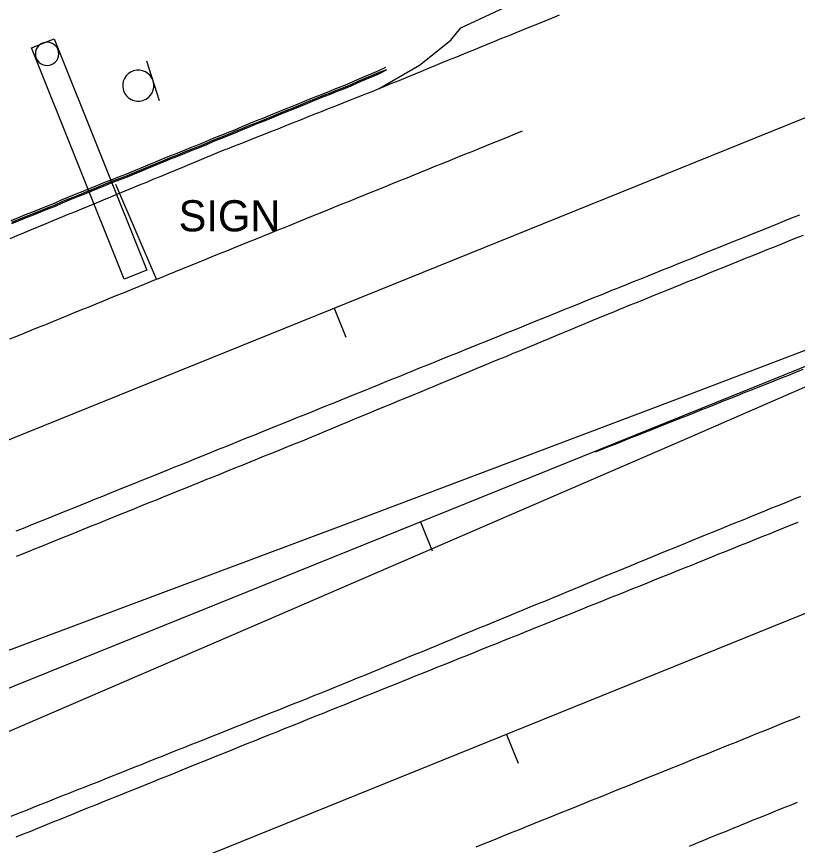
# Model space of a CAD drawing. Extents: x 1901471 to 1963503, y 756461 to 799997.
# Drawn here: x 1929841.7 to 1929942, y 773158 to 773264.5 of the extents above; entities that cross this region are included whole.
import ezdxf

# ---------------------------------------------------------------- set-up
doc = ezdxf.new("R2010")
doc.units = 0
for name, color, linetype in [('Default', 7, 'Continuous'), ('RD_EX_Bldg', 7, 'Continuous'), ('RD_EX_BldgApp', 7, 'Continuous'), ('RD_EX_Conc', 7, 'Continuous'), ('RD_EX_GuardRail', 7, 'Continuous'), ('RD_EX_H2O', 7, 'Continuous'), ('RD_EX_Misc', 7, 'Continuous'), ('RD_EX_Road', 7, 'Continuous'), ('RD_HC_Cl', 7, 'Continuous'), ('RD_HC_Data_Tic', 7, 'Continuous')]:
    doc.layers.add(name, color=color, linetype=linetype)

# ---------------------------------------------------------------- blocks, each defined once
blk = doc.blocks.new('POST')
at = {"layer": 'Default'}
for start, end in [(90, 270), (270, 90)]:
    blk.add_arc((0, 0), 0.127, start, end, dxfattribs=at)
blk = doc.blocks.new('SIGN2')
at = {"layer": 'Default'}
blk.add_lwpolyline([(-0.127, 0.1692), (-0.127, -0.1692)], dxfattribs=at)
for start, end in [(0, 180), (180, 0)]:
    blk.add_arc((0, 0), 0.127, start, end, dxfattribs=at)

msp = doc.modelspace()

# ---------------------------------------------------------------- linework, layer by layer
at = {"layer": 'RD_EX_Bldg'}
msp.add_lwpolyline([(1929854.42, 773243), (1929859.66, 773230.83)], dxfattribs=at)
at = {"layer": 'RD_EX_BldgApp'}
msp.add_lwpolyline([(1929846.54, 773261.67), (1929858.46, 773231.94), (1929855.54, 773230.77), (1929843.63, 773260.5)], close=True, dxfattribs=at)
at = {"layer": 'RD_EX_Conc'}
for points in [[(1929889.11, 773257.96), (1929888.2, 773257.55), (1929887.3, 773257.17), (1929886.39, 773256.77), (1929885.47, 773256.38), (1929884.55, 773255.98), (1929883.63, 773255.59), (1929882.7, 773255.22), (1929881.77, 773254.85), (1929880.84, 773254.48), (1929879.91, 773254.11), (1929878.98, 773253.74), (1929878.07, 773253.34), (1929877.14, 773252.97), (1929876.21, 773252.6), (1929875.28, 773252.24), (1929874.36, 773251.84), (1929873.43, 773251.47), (1929872.5, 773251.1), (1929871.57, 773250.73), (1929870.65, 773250.35), (1929869.73, 773249.94), (1929868.81, 773249.57), (1929867.84, 773249.21), (1929866.92, 773248.83), (1929866, 773248.43), (1929865.08, 773248.05), (1929864.15, 773247.68), (1929863.23, 773247.3), (1929862.3, 773246.93), (1929861.36, 773246.57), (1929860.44, 773246.19), (1929859.52, 773245.8), (1929858.59, 773245.42), (1929857.67, 773245.04), (1929856.74, 773244.66), (1929855.82, 773244.28), (1929854.88, 773243.93), (1929853.95, 773243.56), (1929853.03, 773243.18), (1929852.1, 773242.82), (1929851.17, 773242.44), (1929850.25, 773242.06), (1929849.32, 773241.68), (1929848.39, 773241.32), (1929847.46, 773240.93), (1929846.56, 773240.51), (1929845.63, 773240.14), (1929844.7, 773239.77), (1929843.77, 773239.4), (1929842.84, 773239.04), (1929841.91, 773238.66), (1929840.99, 773238.28)], [(1929841.13, 773237.94), (1929842.05, 773238.32), (1929842.98, 773238.7), (1929843.91, 773239.06), (1929844.84, 773239.43), (1929845.77, 773239.8), (1929846.7, 773240.17), (1929847.6, 773240.59), (1929848.53, 773240.98), (1929849.46, 773241.34), (1929850.39, 773241.72), (1929851.31, 773242.1), (1929852.24, 773242.48), (1929853.17, 773242.84), (1929854.09, 773243.22), (1929855.02, 773243.59), (1929855.96, 773243.94), (1929856.88, 773244.32), (1929857.81, 773244.7), (1929858.73, 773245.08), (1929859.66, 773245.46), (1929860.58, 773245.85), (1929861.51, 773246.23), (1929862.44, 773246.59), (1929863.37, 773246.96), (1929864.29, 773247.34), (1929865.22, 773247.71), (1929866.14, 773248.09), (1929867.06, 773248.49), (1929867.98, 773248.87), (1929868.94, 773249.23), (1929869.87, 773249.6), (1929870.78, 773250.01), (1929871.71, 773250.39), (1929872.64, 773250.76), (1929873.57, 773251.12), (1929874.5, 773251.49), (1929875.41, 773251.89), (1929876.34, 773252.26), (1929877.27, 773252.63), (1929878.2, 773253), (1929879.12, 773253.4), (1929880.05, 773253.77), (1929880.98, 773254.14), (1929881.91, 773254.51), (1929882.84, 773254.87), (1929883.77, 773255.24), (1929884.69, 773255.63), (1929885.6, 773256.03), (1929886.52, 773256.42), (1929887.44, 773256.82), (1929888.34, 773257.21), (1929889.23, 773257.68), (1929888.29, 773257.34), (1929887.39, 773256.95), (1929886.47, 773256.55), (1929885.55, 773256.16), (1929884.64, 773255.76), (1929883.71, 773255.37), (1929882.79, 773255), (1929881.86, 773254.63), (1929880.93, 773254.27), (1929880, 773253.9), (1929879.07, 773253.53), (1929878.15, 773253.13), (1929877.22, 773252.76), (1929876.29, 773252.39), (1929875.36, 773252.02), (1929874.45, 773251.62), (1929873.52, 773251.25), (1929872.59, 773250.88), (1929871.66, 773250.52), (1929870.73, 773250.14), (1929869.82, 773249.73), (1929868.89, 773249.36), (1929867.93, 773249), (1929867.01, 773248.62), (1929866.09, 773248.22), (1929865.17, 773247.84), (1929864.24, 773247.47), (1929863.31, 773247.08), (1929862.39, 773246.71), (1929861.45, 773246.35), (1929860.53, 773245.97), (1929859.6, 773245.59), (1929858.68, 773245.21), (1929857.76, 773244.83), (1929856.83, 773244.45), (1929855.91, 773244.07), (1929854.97, 773243.72), (1929854.04, 773243.35), (1929853.12, 773242.97), (1929852.18, 773242.61), (1929851.26, 773242.23), (1929850.33, 773241.84), (1929849.41, 773241.46), (1929848.48, 773241.1), (1929847.55, 773240.72), (1929846.65, 773240.3), (1929845.72, 773239.93), (1929844.79, 773239.56), (1929843.86, 773239.19), (1929842.93, 773238.83), (1929842, 773238.45), (1929841.08, 773238.06)]]:
    msp.add_lwpolyline(points, dxfattribs=at)
at = {"layer": 'RD_EX_GuardRail'}
for points in [[(1929925.73, 773215.08), (1929964.86, 773229.96), (1930004.97, 773245.79), (1930028.41, 773255.24), (1930029.31, 773254.39), (1930029.4, 773253.43), (1930028.18, 773252.69), (1929989.27, 773236.9), (1929956.25, 773222.67), (1929927.17, 773210), (1929873.91, 773186.98), (1929829.96, 773168.04), (1929800.02, 773155.44), (1929782.51, 773148.51)], [(1929786.06, 773162.32), (1929787.88, 773163.06), (1929838.17, 773182.18), (1929884.11, 773199.34), (1929925.73, 773215.08)]]:
    msp.add_lwpolyline(points, dxfattribs=at)
at = {"layer": 'RD_EX_H2O'}
msp.add_lwpolyline([(1929942.72, 773219.16), (1929941.79, 773218.79), (1929940.87, 773218.42), (1929939.94, 773218.05), (1929939.01, 773217.68), (1929938.08, 773217.31), (1929937.15, 773216.94), (1929936.22, 773216.57), (1929935.29, 773216.2), (1929934.36, 773215.83), (1929933.43, 773215.46), (1929932.51, 773215.09), (1929931.58, 773214.72), (1929930.65, 773214.35), (1929929.72, 773213.98), (1929928.79, 773213.61), (1929927.86, 773213.24), (1929926.93, 773212.87), (1929926, 773212.5), (1929925.07, 773212.13), (1929924.14, 773211.76), (1929923.22, 773211.39), (1929922.29, 773211.03), (1929921.36, 773210.66), (1929920.43, 773210.29), (1929919.5, 773209.92), (1929918.57, 773209.55), (1929917.64, 773209.18), (1929916.71, 773208.81), (1929916.05, 773208.54)], dxfattribs=at)
at = {"layer": 'RD_EX_Road'}
for points in [[(1929888.32, 773255.27), (1929893.47, 773258.28), (1929897.5, 773261.5), (1929898.78, 773263.08), (1929905.67, 773266.29)], [(1929840.88, 773236.02), (1929841.8, 773236.4), (1929842.73, 773236.78), (1929843.65, 773237.17), (1929844.57, 773237.55), (1929845.5, 773237.93), (1929846.42, 773238.31), (1929847.35, 773238.69), (1929848.27, 773239.07), (1929849.2, 773239.45), (1929850.12, 773239.83), (1929851.04, 773240.22), (1929851.97, 773240.6), (1929852.89, 773240.98), (1929853.82, 773241.36), (1929854.74, 773241.74), (1929855.67, 773242.12), (1929856.59, 773242.5), (1929857.51, 773242.88), (1929858.44, 773243.26), (1929859.36, 773243.65), (1929860.29, 773244.03), (1929861.21, 773244.41), (1929862.14, 773244.79), (1929863.06, 773245.17), (1929863.99, 773245.55), (1929864.91, 773245.93), (1929865.83, 773246.31), (1929866.76, 773246.69), (1929867.68, 773247.08), (1929868.61, 773247.46), (1929868.8, 773247.53), (1929869.73, 773247.9), (1929870.66, 773248.27), (1929871.59, 773248.64), (1929872.52, 773249.01), (1929873.45, 773249.38), (1929874.38, 773249.74), (1929875.31, 773250.11), (1929876.24, 773250.48), (1929877.16, 773250.85), (1929878.09, 773251.22), (1929879.02, 773251.59), (1929879.95, 773251.96), (1929880.88, 773252.32), (1929881.81, 773252.69), (1929882.74, 773253.06), (1929883.67, 773253.43), (1929884.6, 773253.8), (1929885.53, 773254.17), (1929886.46, 773254.54), (1929887.39, 773254.91), (1929888.32, 773255.27), (1929889.01, 773255.56), (1929889.94, 773255.94), (1929890.86, 773256.32), (1929891.79, 773256.7), (1929892.71, 773257.08), (1929893.64, 773257.46), (1929894.56, 773257.84), (1929895.49, 773258.22), (1929896.41, 773258.6), (1929897.34, 773258.98), (1929898.26, 773259.35), (1929899.19, 773259.73), (1929900.11, 773260.11), (1929900.36, 773260.21), (1929901.28, 773260.59), (1929902.21, 773260.96), (1929903.14, 773261.34), (1929904.06, 773261.72), (1929904.99, 773262.09), (1929905.92, 773262.47), (1929906.84, 773262.84), (1929907.77, 773263.22), (1929908.7, 773263.59), (1929909.62, 773263.97), (1929910.55, 773264.34), (1929911.47, 773264.72)], [(1929906.68, 773249.78), (1929905.75, 773249.41), (1929904.82, 773249.03), (1929903.9, 773248.65), (1929902.97, 773248.28), (1929902.04, 773247.9), (1929901.11, 773247.53), (1929900.19, 773247.15), (1929899.26, 773246.78), (1929898.33, 773246.4), (1929897.41, 773246.03), (1929896.48, 773245.65), (1929895.55, 773245.28), (1929894.63, 773244.9), (1929893.7, 773244.53), (1929892.77, 773244.15), (1929891.85, 773243.77), (1929890.92, 773243.4), (1929889.99, 773243.02), (1929889.07, 773242.65), (1929888.14, 773242.27), (1929887.21, 773241.9), (1929886.28, 773241.52), (1929885.36, 773241.15), (1929884.43, 773240.77), (1929883.5, 773240.4), (1929882.58, 773240.02), (1929881.65, 773239.65), (1929880.72, 773239.27), (1929879.8, 773238.9), (1929878.87, 773238.52), (1929877.94, 773238.14), (1929877.02, 773237.77), (1929876.09, 773237.39), (1929875.16, 773237.02), (1929874.24, 773236.64), (1929873.31, 773236.27), (1929872.38, 773235.89), (1929871.45, 773235.52), (1929870.53, 773235.14), (1929869.6, 773234.77), (1929868.67, 773234.39), (1929867.75, 773234.02), (1929866.82, 773233.64), (1929865.89, 773233.26), (1929864.97, 773232.89), (1929864.04, 773232.51), (1929863.11, 773232.14), (1929863.02, 773232.1), (1929862.09, 773231.72), (1929861.16, 773231.35), (1929860.24, 773230.97), (1929859.31, 773230.59), (1929858.39, 773230.21), (1929857.46, 773229.84), (1929856.53, 773229.46), (1929855.61, 773229.08), (1929854.68, 773228.71), (1929853.75, 773228.33), (1929852.83, 773227.95), (1929851.9, 773227.57), (1929850.98, 773227.2), (1929850.05, 773226.82), (1929849.12, 773226.44), (1929848.2, 773226.07), (1929847.27, 773225.69), (1929846.35, 773225.31), (1929845.42, 773224.93), (1929844.49, 773224.56), (1929843.57, 773224.18), (1929842.64, 773223.8), (1929841.72, 773223.43), (1929840.79, 773223.05)], [(1929841.66, 773198.43), (1929842.59, 773198.8), (1929843.52, 773199.18), (1929844.45, 773199.55), (1929845.37, 773199.92), (1929846.3, 773200.3), (1929847.23, 773200.67), (1929848.16, 773201.05), (1929849.08, 773201.42), (1929850.01, 773201.79), (1929850.94, 773202.17), (1929851.87, 773202.54), (1929852.79, 773202.91), (1929853.72, 773203.29), (1929854.65, 773203.66), (1929855.57, 773204.04), (1929856.5, 773204.41), (1929857.43, 773204.78), (1929858.36, 773205.16), (1929859.28, 773205.53), (1929860.21, 773205.9), (1929861.14, 773206.28), (1929862.07, 773206.65), (1929862.99, 773207.03), (1929863.92, 773207.4), (1929864.85, 773207.77), (1929865.82, 773208.17), (1929866.75, 773208.54), (1929867.67, 773208.92), (1929868.6, 773209.29), (1929869.53, 773209.67), (1929870.46, 773210.04), (1929871.38, 773210.42), (1929872.31, 773210.79), (1929873.24, 773211.17), (1929874.16, 773211.54), (1929875.09, 773211.92), (1929876.02, 773212.29), (1929876.95, 773212.67), (1929877.87, 773213.04), (1929878.8, 773213.41), (1929879.73, 773213.79), (1929880.65, 773214.16), (1929881.58, 773214.54), (1929882.51, 773214.91), (1929883.43, 773215.29), (1929884.36, 773215.66), (1929885.29, 773216.04), (1929886.22, 773216.41), (1929887.14, 773216.79), (1929888.07, 773217.16), (1929889, 773217.54), (1929889.92, 773217.91), (1929890.85, 773218.29), (1929891.78, 773218.66), (1929892.7, 773219.04), (1929893.63, 773219.41), (1929894.56, 773219.79), (1929895.49, 773220.16), (1929896.41, 773220.54), (1929897.34, 773220.91), (1929898.27, 773221.29), (1929899.19, 773221.66), (1929900.12, 773222.04), (1929901.05, 773222.41), (1929901.97, 773222.79), (1929902.9, 773223.16), (1929903.83, 773223.54), (1929904.76, 773223.91), (1929905.68, 773224.29), (1929906.61, 773224.66), (1929907.54, 773225.04), (1929908.46, 773225.41), (1929909.39, 773225.78), (1929910.32, 773226.16), (1929911.25, 773226.53), (1929912.17, 773226.91), (1929913.1, 773227.28), (1929914.03, 773227.66), (1929914.95, 773228.03), (1929915.88, 773228.41), (1929916.81, 773228.78), (1929917.73, 773229.16), (1929918.21, 773229.35), (1929919.14, 773229.72), (1929920.06, 773230.1), (1929920.99, 773230.47), (1929921.92, 773230.84), (1929922.85, 773231.22), (1929923.78, 773231.59), (1929924.7, 773231.96), (1929925.63, 773232.33), (1929926.56, 773232.71), (1929927.49, 773233.08), (1929928.41, 773233.45), (1929929.34, 773233.83), (1929930.27, 773234.2), (1929931.2, 773234.57), (1929932.12, 773234.95), (1929933.05, 773235.32), (1929933.98, 773235.69), (1929934.91, 773236.06), (1929935.83, 773236.44), (1929936.76, 773236.81), (1929937.69, 773237.18), (1929938.62, 773237.56), (1929939.54, 773237.93), (1929940.47, 773238.3), (1929941.4, 773238.68), (1929942.33, 773239.05)], [(1929841.69, 773195.18), (1929842.62, 773195.55), (1929843.55, 773195.91), (1929843.93, 773196.07), (1929844.85, 773196.44), (1929845.78, 773196.82), (1929846.71, 773197.19), (1929847.64, 773197.57), (1929848.56, 773197.94), (1929849.49, 773198.32), (1929850.42, 773198.69), (1929851.34, 773199.07), (1929852.27, 773199.44), (1929853.2, 773199.82), (1929854.12, 773200.19), (1929855.05, 773200.57), (1929855.98, 773200.94), (1929856.9, 773201.32), (1929857.83, 773201.69), (1929858.76, 773202.07), (1929859.68, 773202.44), (1929860.61, 773202.82), (1929861.54, 773203.19), (1929862.47, 773203.57), (1929863.39, 773203.94), (1929864.32, 773204.32), (1929865.25, 773204.69), (1929866.17, 773205.07), (1929867.1, 773205.44), (1929868.03, 773205.82), (1929868.95, 773206.19), (1929869.88, 773206.57), (1929870.81, 773206.94), (1929871.73, 773207.32), (1929872.66, 773207.69), (1929873.59, 773208.07), (1929874.51, 773208.44), (1929875.44, 773208.82), (1929876.37, 773209.19), (1929877.3, 773209.57), (1929878.22, 773209.94), (1929878.73, 773210.15), (1929879.65, 773210.53), (1929880.58, 773210.92), (1929881.5, 773211.3), (1929882.42, 773211.68), (1929883.35, 773212.06), (1929884.27, 773212.45), (1929885.19, 773212.83), (1929886.12, 773213.21), (1929887.04, 773213.6), (1929887.97, 773213.98), (1929888.89, 773214.36), (1929889.81, 773214.74), (1929890.74, 773215.13), (1929891.66, 773215.51), (1929892.59, 773215.89), (1929893.51, 773216.27), (1929894.43, 773216.66), (1929895.36, 773217.04), (1929896.28, 773217.42), (1929897.2, 773217.8), (1929898.13, 773218.19), (1929899.05, 773218.57), (1929899.98, 773218.95), (1929900.9, 773219.33), (1929901.82, 773219.72), (1929902.75, 773220.1), (1929903.67, 773220.48), (1929904.6, 773220.86), (1929905.52, 773221.25), (1929906.44, 773221.63), (1929907.37, 773222.01), (1929908.29, 773222.39), (1929909.21, 773222.78), (1929910.14, 773223.16), (1929911.06, 773223.54), (1929911.99, 773223.92), (1929912.91, 773224.31), (1929913.83, 773224.69), (1929914.76, 773225.07), (1929915.68, 773225.46), (1929916.61, 773225.84), (1929917.53, 773226.22), (1929918.45, 773226.6), (1929919.38, 773226.99), (1929919.63, 773227.09), (1929920.55, 773227.46), (1929921.48, 773227.84), (1929922.41, 773228.21), (1929923.33, 773228.59), (1929924.26, 773228.96), (1929925.19, 773229.33), (1929926.11, 773229.71), (1929927.04, 773230.08), (1929927.97, 773230.46), (1929928.9, 773230.83), (1929929.82, 773231.21), (1929930.75, 773231.58), (1929931.68, 773231.96), (1929932.6, 773232.33), (1929933.53, 773232.71), (1929934.46, 773233.08), (1929935.38, 773233.46), (1929936.31, 773233.83), (1929937.24, 773234.21), (1929938.16, 773234.58), (1929939.09, 773234.95), (1929940.02, 773235.33), (1929940.94, 773235.7), (1929941.87, 773236.08), (1929942.8, 773236.45)], [(1929841.03, 773161.79), (1929841.96, 773162.16), (1929842.89, 773162.53), (1929843.81, 773162.9), (1929844.74, 773163.27), (1929845.67, 773163.64), (1929846.6, 773164.01), (1929847.53, 773164.38), (1929848.46, 773164.75), (1929849.39, 773165.11), (1929850.32, 773165.48), (1929851.25, 773165.85), (1929852.18, 773166.22), (1929853.1, 773166.59), (1929854.03, 773166.96), (1929854.96, 773167.33), (1929855.89, 773167.7), (1929856.82, 773168.07), (1929857.75, 773168.44), (1929858.68, 773168.81), (1929859.61, 773169.18), (1929860.54, 773169.55), (1929861.47, 773169.92), (1929862.39, 773170.29), (1929863.32, 773170.66), (1929864.25, 773171.03), (1929865.18, 773171.4), (1929866.11, 773171.77), (1929867.04, 773172.14), (1929867.97, 773172.51), (1929868.9, 773172.88), (1929869.83, 773173.25), (1929870.76, 773173.62), (1929871.68, 773173.99), (1929872.61, 773174.36), (1929873.54, 773174.73), (1929874.47, 773175.1), (1929875.4, 773175.47), (1929876.33, 773175.84), (1929877.26, 773176.21), (1929878.19, 773176.58), (1929879.12, 773176.95), (1929880.05, 773177.32), (1929880.97, 773177.69), (1929881.9, 773178.06), (1929882.83, 773178.43), (1929883.68, 773178.77), (1929884.6, 773179.16), (1929885.53, 773179.54), (1929886.45, 773179.92), (1929887.37, 773180.3), (1929888.3, 773180.68), (1929889.22, 773181.06), (1929890.15, 773181.44), (1929891.07, 773181.82), (1929892, 773182.2), (1929892.92, 773182.58), (1929893.85, 773182.96), (1929894.77, 773183.34), (1929895.7, 773183.72), (1929896.62, 773184.1), (1929897.55, 773184.48), (1929898.47, 773184.86), (1929899.4, 773185.24), (1929900.32, 773185.63), (1929901.24, 773186.01), (1929902.17, 773186.39), (1929903.09, 773186.77), (1929904.02, 773187.15), (1929904.94, 773187.53), (1929905.87, 773187.91), (1929906.79, 773188.29), (1929907.72, 773188.67), (1929908.64, 773189.05), (1929909.57, 773189.43), (1929910.49, 773189.81), (1929911.42, 773190.19), (1929912.34, 773190.57), (1929913.27, 773190.95), (1929914.19, 773191.33), (1929915.12, 773191.72), (1929916.04, 773192.1), (1929916.96, 773192.48), (1929917.89, 773192.86), (1929918.81, 773193.24), (1929919.74, 773193.62), (1929920.66, 773194), (1929921.59, 773194.38), (1929922.51, 773194.76), (1929923.44, 773195.14), (1929924.36, 773195.52), (1929925.29, 773195.9), (1929926.21, 773196.28), (1929927.14, 773196.66), (1929927.65, 773196.87), (1929928.57, 773197.25), (1929929.5, 773197.62), (1929930.42, 773198), (1929931.35, 773198.38), (1929932.28, 773198.75), (1929933.2, 773199.13), (1929934.13, 773199.5), (1929935.06, 773199.88), (1929935.98, 773200.26), (1929936.91, 773200.63), (1929937.83, 773201.01), (1929938.76, 773201.39), (1929939.69, 773201.76), (1929940.61, 773202.14), (1929941.54, 773202.52), (1929942.46, 773202.89)], [(1929841.68, 773159.13), (1929842.6, 773159.51), (1929843.53, 773159.88), (1929844.46, 773160.26), (1929845.39, 773160.63), (1929846.31, 773161), (1929847.24, 773161.38), (1929848.17, 773161.75), (1929849.1, 773162.13), (1929850.02, 773162.5), (1929850.95, 773162.88), (1929851.88, 773163.25), (1929852.8, 773163.62), (1929853.73, 773164), (1929854.66, 773164.37), (1929855.59, 773164.75), (1929856.51, 773165.12), (1929857.44, 773165.49), (1929858.37, 773165.87), (1929859.29, 773166.24), (1929860.22, 773166.62), (1929861.15, 773166.99), (1929862.08, 773167.36), (1929863, 773167.74), (1929863.93, 773168.11), (1929864.86, 773168.49), (1929865.78, 773168.86), (1929866.71, 773169.24), (1929867.64, 773169.61), (1929868.57, 773169.98), (1929869.49, 773170.36), (1929870.42, 773170.73), (1929871.35, 773171.11), (1929872.27, 773171.48), (1929873.2, 773171.85), (1929874.13, 773172.23), (1929875.06, 773172.6), (1929875.44, 773172.76), (1929876.37, 773173.13), (1929877.29, 773173.5), (1929878.22, 773173.87), (1929879.15, 773174.25), (1929880.08, 773174.62), (1929881.01, 773174.99), (1929881.93, 773175.37), (1929882.86, 773175.74), (1929883.79, 773176.11), (1929884.72, 773176.48), (1929885.64, 773176.86), (1929886.57, 773177.23), (1929887.5, 773177.6), (1929888.43, 773177.98), (1929889.36, 773178.35), (1929890.28, 773178.72), (1929891.21, 773179.09), (1929892.14, 773179.47), (1929893.07, 773179.84), (1929893.99, 773180.21), (1929894.92, 773180.59), (1929895.85, 773180.96), (1929896.78, 773181.33), (1929897.71, 773181.7), (1929898.63, 773182.08), (1929899.56, 773182.45), (1929900.49, 773182.82), (1929901.42, 773183.2), (1929902.34, 773183.57), (1929903.27, 773183.94), (1929904.2, 773184.31), (1929905.13, 773184.69), (1929906.06, 773185.06), (1929906.98, 773185.43), (1929907.91, 773185.81), (1929908.84, 773186.18), (1929909.77, 773186.55), (1929910.69, 773186.92), (1929911.62, 773187.3), (1929912.55, 773187.67), (1929913.48, 773188.04), (1929914.41, 773188.42), (1929915.33, 773188.79), (1929916.26, 773189.16), (1929917.19, 773189.53), (1929918.12, 773189.91), (1929919.04, 773190.28), (1929919.97, 773190.65), (1929920.9, 773191.03), (1929921.83, 773191.4), (1929922.76, 773191.77), (1929923.68, 773192.14), (1929924.61, 773192.52), (1929925.54, 773192.89), (1929926.47, 773193.26), (1929927.39, 773193.63), (1929928.32, 773194.01), (1929929.16, 773194.35), (1929930.09, 773194.72), (1929931.02, 773195.09), (1929931.94, 773195.47), (1929932.87, 773195.84), (1929933.8, 773196.21), (1929934.73, 773196.59), (1929935.65, 773196.96), (1929936.58, 773197.34), (1929937.51, 773197.71), (1929938.44, 773198.08), (1929939.36, 773198.46), (1929940.29, 773198.83), (1929941.22, 773199.2), (1929942.15, 773199.58)], [(1929942.35, 773174.6), (1929941.43, 773174.22), (1929940.59, 773173.89), (1929939.66, 773173.51), (1929938.73, 773173.14), (1929937.81, 773172.76), (1929936.88, 773172.39), (1929935.95, 773172.01), (1929935.02, 773171.64), (1929934.1, 773171.27), (1929933.17, 773170.89), (1929932.24, 773170.52), (1929931.31, 773170.14), (1929930.39, 773169.77), (1929929.46, 773169.4), (1929928.53, 773169.02), (1929927.6, 773168.65), (1929926.68, 773168.27), (1929925.75, 773167.9), (1929924.82, 773167.53), (1929923.9, 773167.15), (1929922.97, 773166.78), (1929922.04, 773166.4), (1929921.11, 773166.03), (1929920.19, 773165.66), (1929919.26, 773165.28), (1929918.33, 773164.91), (1929917.4, 773164.53), (1929916.48, 773164.16), (1929915.55, 773163.79), (1929914.62, 773163.41), (1929913.69, 773163.04), (1929912.77, 773162.66), (1929911.84, 773162.29), (1929910.91, 773161.91), (1929909.99, 773161.54), (1929909.06, 773161.17), (1929908.13, 773160.79), (1929907.2, 773160.42), (1929906.28, 773160.04), (1929905.35, 773159.67), (1929904.42, 773159.3), (1929903.49, 773158.92), (1929902.57, 773158.55), (1929901.64, 773158.17), (1929900.71, 773157.8)], [(1929928.15, 773157.95), (1929929.08, 773158.33), (1929930.01, 773158.7), (1929930.93, 773159.08), (1929931.86, 773159.46), (1929932.79, 773159.83), (1929933.71, 773160.21), (1929934.64, 773160.58), (1929935.57, 773160.96), (1929936.49, 773161.34), (1929937.42, 773161.71), (1929938.35, 773162.09), (1929939.27, 773162.46), (1929940.2, 773162.84), (1929941.13, 773163.21), (1929942.05, 773163.59)]]:
    msp.add_lwpolyline(points, dxfattribs=at)
at = {"layer": 'RD_HC_Cl'}
for p, q in [((1938541.05, 776727.63), (1929630.2, 773125.03)), ((1938552.08, 776700.34), (1929639.84, 773096.99)), ((1938563.17, 776672.89), (1929646.86, 773068.07))]:
    msp.add_line(p, q, dxfattribs=at)
at = {"layer": 'RD_HC_Data_Tic'}
for p, q in [((1929882.51, 773227.04), (1929884.01, 773223.33)), ((1929893.61, 773199.59), (1929895.1, 773195.88)), ((1929904.64, 773172.29), (1929906.14, 773168.58))]:
    msp.add_line(p, q, dxfattribs=at)

# ---------------------------------------------------------------- block references
at = {"layer": 'RD_EX_Bldg', "xscale": 15.748031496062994, "yscale": 15.748031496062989, "rotation": -162.37372399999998}
msp.add_blockref('SIGN2', (1929857.35, 773255.64), dxfattribs=at)
at = {"layer": 'RD_EX_Misc', "xscale": 11.811023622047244, "yscale": 11.811023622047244}
msp.add_blockref('POST', (1929845.63, 773259.73), dxfattribs=at)

# ---------------------------------------------------------------- texts
at = {"layer": 'RD_EX_Road'}
msp.add_text('SIGN', height=4, dxfattribs=at).set_placement((1929862.53, 773236.92))

doc.saveas('drawing.dxf')
